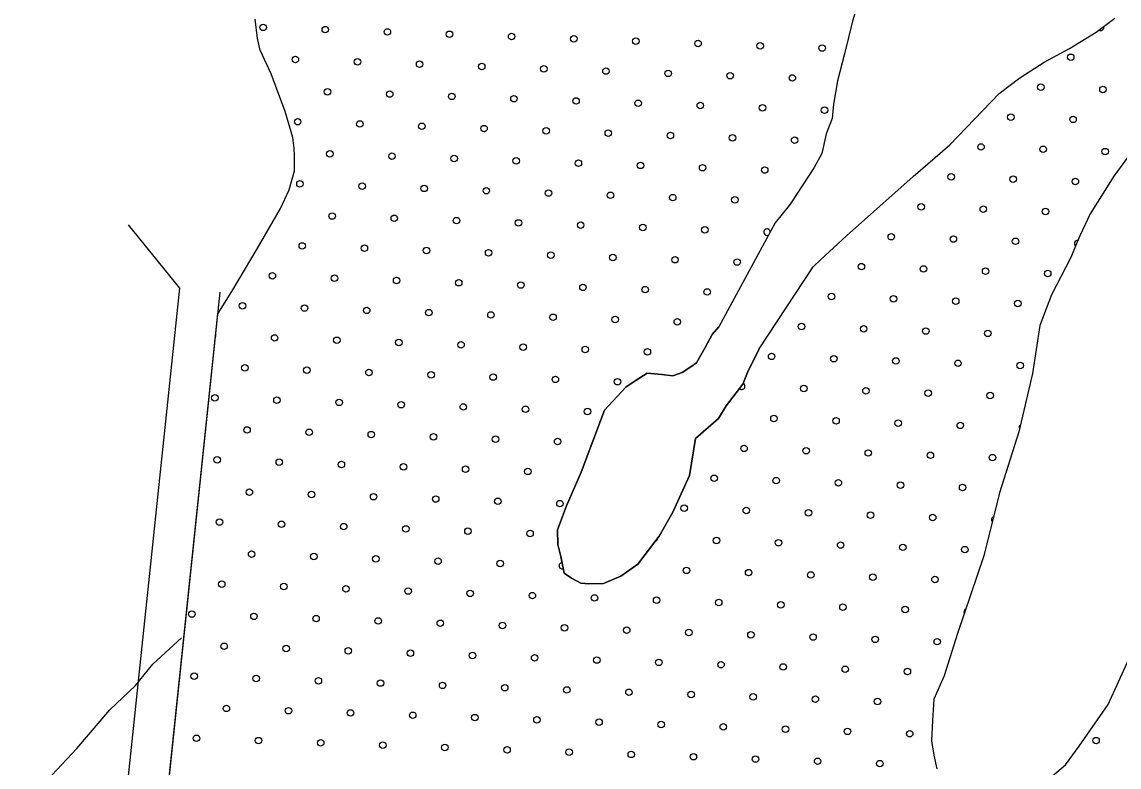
# Model space of a CAD drawing. Extents: x 1551132 to 1791609, y 378168 to 563823.
# Drawn here: x 1635739 to 1639299, y 498274 to 500692 of the extents above; entities that cross this region are included whole.
import ezdxf

# ---------------------------------------------------------------- set-up
doc = ezdxf.new("R2010")
doc.units = 0
for name, color, linetype in [('DESIGN - SCRATCH - User 1', 7, 'Continuous'), ('DESIGN - TRAFFIC CONTROL PERMANENT - Pavement Marking Text', 7, 'Continuous'), ('DESIGN - TRANSPORTATION - Edge of Traveled Way', 7, 'Continuous'), ('DESIGN - TRANSPORTATION - Text', 7, 'Continuous')]:
    doc.layers.add(name, color=color, linetype=linetype)

msp = doc.modelspace()

# ---------------------------------------------------------------- linework, layer by layer
at = {"layer": 'DESIGN - SCRATCH - User 1'}
for points in [[(1638555.045, 501076.469), (1638526.004, 500996.8), (1638490.704, 500897.198), (1638465.388, 500797.462), (1638434.031, 500693.809), (1638408.639, 500588.073), (1638385.482, 500500.312), (1638372.482, 500424.427), (1638367.865, 500378.459), (1638349.216, 500328.675), (1638334.374, 500264.823), (1638309.783, 500219.122), (1638234.302, 500104.06), (1638228.202, 500096.135), (1638183.253, 500039.459), (1638000.107, 499701.742)], [(1636106.292, 497188.776), (1636374.804, 499743.925), (1636419.828, 499816.644), (1636501.617, 499955.639), (1636577.316, 500086.709), (1636606.09, 500146.361), (1636622.898, 500208.179), (1636623.54, 500256.214), (1636622.581, 500281.898), (1636618.348, 500316.332), (1636593.49, 500400.742), (1636547.167, 500523.479), (1636512.217, 500600.014), (1636502.734, 500638.182), (1636495.568, 500700.325)], [(1638131.404, 499630.34), (1638306.941, 499896.847), (1638331.783, 499920.572), (1638414.747, 499997.5), (1638631.167, 500190.705), (1638750.44, 500293.157), (1638910.536, 500459.103), (1638977.168, 500510.23), (1639055.791, 500561.198), (1639138.331, 500606.107), (1639224.97, 500658.967), (1639285.527, 500704.177)], [(1639366.133, 500304.741), (1639282.694, 500191.788), (1639205.104, 500068.752), (1639172.179, 499997.142), (1639141.247, 499925.506), (1639079.698, 499806.253), (1639042.399, 499706.684), (1639018.333, 499550.88), (1638973.834, 499361.333), (1638911.252, 499164.028), (1638860.545, 498958.556), (1638775.255, 498707.516), (1638731.456, 498570.004), (1638698.473, 498494.394), (1638693.54, 498424.401), (1638690.665, 498358.391), (1638698.04, 498312.248), (1638707.439, 498268.088)], [(1638000.107, 499701.742), (1637978.799, 499677.208), (1637956.258, 499635.482), (1637927.617, 499585.83), (1637909.451, 499572.063), (1637881.235, 499554.438), (1637851.102, 499542.837), (1637815.186, 499547.338), (1637767.287, 499551.996), (1637728.972, 499526.495), (1637698.731, 499506.895), (1637656.157, 499461.444), (1637629.782, 499431.776), (1637553.159, 499230.663), (1637505.735, 499121.218), (1637476.719, 499043.549), (1637478.077, 498995.498), (1637487.56, 498957.33), (1637498.827, 498903.137), (1637522.593, 498886.795), (1637552.35, 498870.378), (1637578.3, 498868.02), (1637626.282, 498869.362), (1637682.547, 498892.612), (1637737.029, 498931.897), (1637761.437, 498963.589), (1637806.194, 499023.032), (1637851.193, 499100.476), (1637904.751, 499219.846), (1637924.334, 499339.674), (1637999.148, 499404.701), (1638023.681, 499446.402), (1638078.572, 499515.704), (1638095.138, 499559.513), (1638127.962, 499623.123), (1638131.404, 499630.34)], [(1639068.706, 498233.113), (1639125.296, 498280.38), (1639170.079, 498341.815), (1639263.81, 498476.644), (1639364.683, 498697.45)]]:
    msp.add_lwpolyline(points, dxfattribs=at)
at = {"layer": 'DESIGN - TRAFFIC CONTROL PERMANENT - Pavement Marking Text'}
for centre in [(1636521.511, 500674.208), (1636521.511, 500674.208), (1636723.121, 500666.74), (1636723.121, 500666.74), (1636924.731, 500659.273), (1636924.731, 500659.273), (1637126.341, 500651.806), (1637126.341, 500651.806), (1637327.952, 500644.339), (1637327.952, 500644.339), (1637529.562, 500636.872), (1637529.562, 500636.872), (1637731.172, 500629.405), (1637731.172, 500629.405), (1637932.783, 500621.938), (1637932.783, 500621.938), (1638134.393, 500614.471), (1638134.393, 500614.471), (1638336.003, 500607.004), (1638336.003, 500607.004), (1639142.444, 500577.136), (1639142.444, 500577.136), (1636626.049, 500569.669), (1636626.049, 500569.669), (1636827.66, 500562.202), (1636827.66, 500562.202), (1637029.27, 500554.735), (1637029.27, 500554.735), (1637230.88, 500547.268), (1637230.88, 500547.268), (1637432.49, 500539.801), (1637432.49, 500539.801), (1637634.101, 500532.334), (1637634.101, 500532.334), (1637835.711, 500524.867), (1637835.711, 500524.867), (1638037.321, 500517.4), (1638037.321, 500517.4), (1638238.932, 500509.932), (1638238.932, 500509.932), (1636730.588, 500465.13), (1636730.588, 500465.13), (1639045.373, 500480.064), (1639045.373, 500480.064), (1639246.983, 500472.597), (1639246.983, 500472.597), (1636932.198, 500457.663), (1636932.198, 500457.663), (1637133.808, 500450.196), (1637133.808, 500450.196), (1637335.419, 500442.729), (1637335.419, 500442.729), (1637537.029, 500435.262), (1637537.029, 500435.262), (1637738.639, 500427.795), (1637738.639, 500427.795), (1637940.25, 500420.328), (1637940.25, 500420.328), (1638141.86, 500412.861), (1638141.86, 500412.861), (1638343.47, 500405.394), (1638343.47, 500405.394), (1636633.516, 500368.059), (1636633.516, 500368.059), (1636835.127, 500360.592), (1636835.127, 500360.592), (1638948.301, 500382.993), (1638948.301, 500382.993), (1639149.911, 500375.526), (1639149.911, 500375.526), (1637036.737, 500353.124), (1637036.737, 500353.124), (1637238.347, 500345.657), (1637238.347, 500345.657), (1637439.957, 500338.19), (1637439.957, 500338.19), (1637641.568, 500330.723), (1637641.568, 500330.723), (1637843.178, 500323.256), (1637843.178, 500323.256), (1638044.788, 500315.789), (1638044.788, 500315.789), (1638246.399, 500308.322), (1638246.399, 500308.322), (1638851.229, 500285.921), (1638851.229, 500285.921), (1636738.055, 500263.52), (1636738.055, 500263.52), (1636939.665, 500256.053), (1636939.665, 500256.053), (1639052.84, 500278.454), (1639052.84, 500278.454), (1639254.45, 500270.987), (1639254.45, 500270.987), (1637141.276, 500248.586), (1637141.276, 500248.586), (1637342.886, 500241.119), (1637342.886, 500241.119), (1637544.496, 500233.652), (1637544.496, 500233.652), (1637746.106, 500226.185), (1637746.106, 500226.185), (1637947.717, 500218.718), (1637947.717, 500218.718), (1638149.327, 500211.251), (1638149.327, 500211.251), (1638754.158, 500188.849), (1638754.158, 500188.849), (1638955.768, 500181.382), (1638955.768, 500181.382), (1636640.983, 500166.448), (1636640.983, 500166.448), (1636842.594, 500158.981), (1636842.594, 500158.981), (1637044.204, 500151.514), (1637044.204, 500151.514), (1637245.814, 500144.047), (1637245.814, 500144.047), (1639157.378, 500173.915), (1639157.378, 500173.915), (1637447.424, 500136.58), (1637447.424, 500136.58), (1637649.035, 500129.113), (1637649.035, 500129.113), (1637850.645, 500121.646), (1637850.645, 500121.646), (1638052.255, 500114.179), (1638052.255, 500114.179), (1638657.086, 500091.778), (1638657.086, 500091.778), (1638858.696, 500084.311), (1638858.696, 500084.311), (1639060.307, 500076.844), (1639060.307, 500076.844), (1636745.522, 500061.91), (1636745.522, 500061.91), (1636947.132, 500054.443), (1636947.132, 500054.443), (1637148.743, 500046.976), (1637148.743, 500046.976), (1637350.353, 500039.508), (1637350.353, 500039.508), (1637551.963, 500032.041), (1637551.963, 500032.041), (1637753.573, 500024.574), (1637753.573, 500024.574), (1637955.184, 500017.107), (1637955.184, 500017.107), (1636648.45, 499964.838), (1636648.45, 499964.838), (1638560.015, 499994.706), (1638560.015, 499994.706), (1638761.625, 499987.239), (1638761.625, 499987.239), (1638963.235, 499979.772), (1638963.235, 499979.772), (1636850.061, 499957.371), (1636850.061, 499957.371), (1637051.671, 499949.904), (1637051.671, 499949.904), (1637253.281, 499942.437), (1637253.281, 499942.437), (1637454.892, 499934.97), (1637454.892, 499934.97), (1637656.502, 499927.503), (1637656.502, 499927.503), (1637858.112, 499920.036), (1637858.112, 499920.036), (1638059.722, 499912.569), (1638059.722, 499912.569), (1638462.943, 499897.635), (1638462.943, 499897.635), (1636551.379, 499867.766), (1636551.379, 499867.766), (1636752.989, 499860.299), (1636752.989, 499860.299), (1638664.553, 499890.168), (1638664.553, 499890.168), (1638866.164, 499882.7), (1638866.164, 499882.7), (1639067.774, 499875.233), (1639067.774, 499875.233), (1636954.599, 499852.832), (1636954.599, 499852.832), (1637156.21, 499845.365), (1637156.21, 499845.365), (1637357.82, 499837.898), (1637357.82, 499837.898), (1637559.43, 499830.431), (1637559.43, 499830.431), (1637761.04, 499822.964), (1637761.04, 499822.964), (1637962.651, 499815.497), (1637962.651, 499815.497), (1638365.871, 499800.563), (1638365.871, 499800.563), (1638567.482, 499793.096), (1638567.482, 499793.096), (1636454.307, 499770.695), (1636454.307, 499770.695), (1636655.917, 499763.228), (1636655.917, 499763.228), (1636857.528, 499755.761), (1636857.528, 499755.761), (1638769.092, 499785.629), (1638769.092, 499785.629), (1638970.702, 499778.162), (1638970.702, 499778.162), (1637059.138, 499748.294), (1637059.138, 499748.294), (1637260.748, 499740.827), (1637260.748, 499740.827), (1637462.359, 499733.36), (1637462.359, 499733.36), (1637663.969, 499725.892), (1637663.969, 499725.892), (1637865.579, 499718.425), (1637865.579, 499718.425), (1638268.8, 499703.491), (1638268.8, 499703.491), (1638470.41, 499696.024), (1638470.41, 499696.024), (1638672.02, 499688.557), (1638672.02, 499688.557), (1638873.631, 499681.09), (1638873.631, 499681.09), (1636558.846, 499666.156), (1636558.846, 499666.156), (1636760.456, 499658.689), (1636760.456, 499658.689), (1636962.066, 499651.222), (1636962.066, 499651.222), (1637163.677, 499643.755), (1637163.677, 499643.755), (1637365.287, 499636.288), (1637365.287, 499636.288), (1637566.897, 499628.821), (1637566.897, 499628.821), (1637768.508, 499621.354), (1637768.508, 499621.354), (1638171.728, 499606.42), (1638171.728, 499606.42), (1638373.338, 499598.953), (1638373.338, 499598.953), (1638574.949, 499591.486), (1638574.949, 499591.486), (1638776.559, 499584.019), (1638776.559, 499584.019), (1638978.169, 499576.552), (1638978.169, 499576.552), (1636461.774, 499569.084), (1636461.774, 499569.084), (1636663.384, 499561.617), (1636663.384, 499561.617), (1636864.995, 499554.15), (1636864.995, 499554.15), (1637066.605, 499546.683), (1637066.605, 499546.683), (1637268.215, 499539.216), (1637268.215, 499539.216), (1637469.826, 499531.749), (1637469.826, 499531.749), (1637671.436, 499524.282), (1637671.436, 499524.282), (1638276.267, 499501.881), (1638276.267, 499501.881), (1636364.703, 499472.013), (1636364.703, 499472.013), (1638477.877, 499494.414), (1638477.877, 499494.414), (1638679.487, 499486.947), (1638679.487, 499486.947), (1638881.098, 499479.48), (1638881.098, 499479.48), (1636566.313, 499464.546), (1636566.313, 499464.546), (1636767.923, 499457.079), (1636767.923, 499457.079), (1636969.533, 499449.612), (1636969.533, 499449.612), (1637171.144, 499442.145), (1637171.144, 499442.145), (1637372.754, 499434.678), (1637372.754, 499434.678), (1637574.364, 499427.211), (1637574.364, 499427.211), (1638179.195, 499404.809), (1638179.195, 499404.809), (1638380.805, 499397.342), (1638380.805, 499397.342), (1636469.241, 499367.474), (1636469.241, 499367.474), (1636670.852, 499360.007), (1636670.852, 499360.007), (1638582.416, 499389.875), (1638582.416, 499389.875), (1638784.026, 499382.408), (1638784.026, 499382.408), (1636872.462, 499352.54), (1636872.462, 499352.54), (1637074.072, 499345.073), (1637074.072, 499345.073), (1637275.682, 499337.606), (1637275.682, 499337.606), (1637477.293, 499330.139), (1637477.293, 499330.139), (1638082.124, 499307.738), (1638082.124, 499307.738), (1638283.734, 499300.271), (1638283.734, 499300.271), (1638485.344, 499292.804), (1638485.344, 499292.804), (1636372.17, 499270.403), (1636372.17, 499270.403), (1636573.78, 499262.936), (1636573.78, 499262.936), (1636775.39, 499255.468), (1636775.39, 499255.468), (1638686.954, 499285.337), (1638686.954, 499285.337), (1638888.565, 499277.87), (1638888.565, 499277.87), (1636977, 499248.001), (1636977, 499248.001), (1637178.611, 499240.534), (1637178.611, 499240.534), (1637380.221, 499233.067), (1637380.221, 499233.067), (1637985.052, 499210.666), (1637985.052, 499210.666), (1638186.662, 499203.199), (1638186.662, 499203.199), (1638388.272, 499195.732), (1638388.272, 499195.732), (1638589.883, 499188.265), (1638589.883, 499188.265), (1636476.708, 499165.864), (1636476.708, 499165.864), (1636678.319, 499158.397), (1636678.319, 499158.397), (1636879.929, 499150.93), (1636879.929, 499150.93), (1638791.493, 499180.798), (1638791.493, 499180.798), (1637081.539, 499143.463), (1637081.539, 499143.463), (1637283.149, 499135.996), (1637283.149, 499135.996), (1637484.76, 499128.529), (1637484.76, 499128.529), (1637887.98, 499113.595), (1637887.98, 499113.595), (1638089.591, 499106.128), (1638089.591, 499106.128), (1638291.201, 499098.66), (1638291.201, 499098.66), (1638492.811, 499091.193), (1638492.811, 499091.193), (1638694.421, 499083.726), (1638694.421, 499083.726), (1636379.637, 499068.792), (1636379.637, 499068.792), (1636581.247, 499061.325), (1636581.247, 499061.325), (1636782.857, 499053.858), (1636782.857, 499053.858), (1636984.468, 499046.391), (1636984.468, 499046.391), (1637186.078, 499038.924), (1637186.078, 499038.924), (1637387.688, 499031.457), (1637387.688, 499031.457), (1637992.519, 499009.056), (1637992.519, 499009.056), (1638194.129, 499001.589), (1638194.129, 499001.589), (1638395.74, 498994.122), (1638395.74, 498994.122), (1638597.35, 498986.655), (1638597.35, 498986.655), (1638798.96, 498979.188), (1638798.96, 498979.188), (1636484.175, 498964.254), (1636484.175, 498964.254), (1636685.786, 498956.787), (1636685.786, 498956.787), (1636887.396, 498949.32), (1636887.396, 498949.32), (1637089.006, 498941.852), (1637089.006, 498941.852), (1637290.616, 498934.385), (1637290.616, 498934.385), (1637895.447, 498911.984), (1637895.447, 498911.984), (1638097.058, 498904.517), (1638097.058, 498904.517), (1638298.668, 498897.05), (1638298.668, 498897.05), (1636387.104, 498867.182), (1636387.104, 498867.182), (1638500.278, 498889.583), (1638500.278, 498889.583), (1638701.888, 498882.116), (1638701.888, 498882.116), (1636588.714, 498859.715), (1636588.714, 498859.715), (1636790.324, 498852.248), (1636790.324, 498852.248), (1636991.935, 498844.781), (1636991.935, 498844.781), (1637193.545, 498837.314), (1637193.545, 498837.314), (1637395.155, 498829.847), (1637395.155, 498829.847), (1637596.765, 498822.38), (1637596.765, 498822.38), (1637798.376, 498814.913), (1637798.376, 498814.913), (1637999.986, 498807.446), (1637999.986, 498807.446), (1638201.596, 498799.979), (1638201.596, 498799.979), (1638403.207, 498792.512), (1638403.207, 498792.512), (1636290.032, 498770.11), (1636290.032, 498770.11), (1636491.642, 498762.643), (1636491.642, 498762.643), (1636693.253, 498755.176), (1636693.253, 498755.176), (1638604.817, 498785.044), (1638604.817, 498785.044), (1636894.863, 498747.709), (1636894.863, 498747.709), (1637096.473, 498740.242), (1637096.473, 498740.242), (1637298.084, 498732.775), (1637298.084, 498732.775), (1637499.694, 498725.308), (1637499.694, 498725.308), (1637701.304, 498717.841), (1637701.304, 498717.841), (1637902.914, 498710.374), (1637902.914, 498710.374), (1638104.525, 498702.907), (1638104.525, 498702.907), (1638306.135, 498695.44), (1638306.135, 498695.44), (1638507.745, 498687.973), (1638507.745, 498687.973), (1636394.571, 498665.572), (1636394.571, 498665.572), (1636596.181, 498658.105), (1636596.181, 498658.105), (1636797.791, 498650.638), (1636797.791, 498650.638), (1638709.356, 498680.506), (1638709.356, 498680.506), (1636999.402, 498643.171), (1636999.402, 498643.171), (1637201.012, 498635.704), (1637201.012, 498635.704), (1637402.622, 498628.236), (1637402.622, 498628.236), (1637604.232, 498620.769), (1637604.232, 498620.769), (1637805.843, 498613.302), (1637805.843, 498613.302), (1638007.453, 498605.835), (1638007.453, 498605.835), (1638209.063, 498598.368), (1638209.063, 498598.368), (1638410.674, 498590.901), (1638410.674, 498590.901), (1638612.284, 498583.434), (1638612.284, 498583.434), (1636297.499, 498568.5), (1636297.499, 498568.5), (1636499.109, 498561.033), (1636499.109, 498561.033), (1636700.72, 498553.566), (1636700.72, 498553.566), (1636902.33, 498546.099), (1636902.33, 498546.099), (1637103.94, 498538.632), (1637103.94, 498538.632), (1637305.551, 498531.165), (1637305.551, 498531.165), (1637507.161, 498523.698), (1637507.161, 498523.698), (1637708.771, 498516.231), (1637708.771, 498516.231), (1637910.381, 498508.764), (1637910.381, 498508.764), (1638111.992, 498501.297), (1638111.992, 498501.297), (1638313.602, 498493.83), (1638313.602, 498493.83), (1638515.212, 498486.363), (1638515.212, 498486.363), (1636402.038, 498463.961), (1636402.038, 498463.961), (1636603.648, 498456.494), (1636603.648, 498456.494), (1636805.258, 498449.027), (1636805.258, 498449.027), (1637006.869, 498441.56), (1637006.869, 498441.56), (1637208.479, 498434.093), (1637208.479, 498434.093), (1637410.089, 498426.626), (1637410.089, 498426.626), (1637611.7, 498419.159), (1637611.7, 498419.159), (1637813.31, 498411.692), (1637813.31, 498411.692), (1638014.92, 498404.225), (1638014.92, 498404.225), (1636304.966, 498366.89), (1636304.966, 498366.89), (1638216.53, 498396.758), (1638216.53, 498396.758), (1638418.141, 498389.291), (1638418.141, 498389.291), (1638619.751, 498381.824), (1638619.751, 498381.824), (1636506.576, 498359.423), (1636506.576, 498359.423), (1636708.187, 498351.956), (1636708.187, 498351.956), (1636909.797, 498344.489), (1636909.797, 498344.489), (1637111.407, 498337.022), (1637111.407, 498337.022), (1637313.018, 498329.555), (1637313.018, 498329.555), (1639224.582, 498359.423), (1639224.582, 498359.423), (1637514.628, 498322.088), (1637514.628, 498322.088), (1637716.238, 498314.62), (1637716.238, 498314.62), (1637917.848, 498307.153), (1637917.848, 498307.153), (1638119.459, 498299.686), (1638119.459, 498299.686), (1638321.069, 498292.219), (1638321.069, 498292.219), (1638522.679, 498284.752), (1638522.679, 498284.752)]:
    msp.add_circle(centre, 10.56, dxfattribs=at)
for centre, start, end in [((1639239.516, 500674.208), 236.160774, 17.327007), ((1638156.794, 500009.64), 2.611458, 300.446045), ((1639164.845, 499972.305), 83.791115, 229.500084), ((1636357.236, 499673.623), 337.496771, 10.505224), ((1638074.656, 499509.348), 226.855167, 61.589403), ((1638985.636, 499374.941), 129.30542, 204.270999), ((1638896.032, 499076.259), 112.439562, 219.835167), ((1637790.909, 499016.523), 284.797394, 1.247515), ((1637492.227, 498926.918), 92.913216, 290.576325), ((1638806.427, 498777.577), 112.590722, 209.879237)]:
    msp.add_arc(centre, 10.56, start, end, dxfattribs=at)
at = {"layer": 'DESIGN - TRANSPORTATION - Edge of Traveled Way'}
for p, q in [((1636250.965, 499828.177), (1636084.819, 500033.366)), ((1635975.02, 497202.576), (1636250.965, 499828.177)), ((1636106.292, 497188.776), (1636382.245, 499814.385))]:
    msp.add_line(p, q, dxfattribs=at)
at = {"layer": 'DESIGN - TRANSPORTATION - Text'}
for points in [[(1638555.045, 501076.469), (1638526.004, 500996.8), (1638490.704, 500897.198), (1638465.388, 500797.462), (1638434.031, 500693.809), (1638408.639, 500588.073), (1638385.482, 500500.312), (1638372.482, 500424.427), (1638367.865, 500378.459), (1638349.216, 500328.675), (1638334.374, 500264.823), (1638309.783, 500219.122), (1638234.302, 500104.06), (1638228.202, 500096.135), (1638183.253, 500039.459), (1638000.107, 499701.742)], [(1636106.292, 497188.776), (1636374.804, 499743.925), (1636419.828, 499816.644), (1636501.617, 499955.639), (1636577.316, 500086.709), (1636606.09, 500146.361), (1636622.898, 500208.179), (1636623.54, 500256.214), (1636622.581, 500281.898), (1636618.348, 500316.332), (1636593.49, 500400.742), (1636547.167, 500523.479), (1636512.217, 500600.014), (1636502.734, 500638.182), (1636495.568, 500700.325)], [(1638131.404, 499630.34), (1638306.941, 499896.847), (1638331.783, 499920.572), (1638414.747, 499997.5), (1638631.167, 500190.705), (1638750.44, 500293.157), (1638910.536, 500459.103), (1638977.168, 500510.23), (1639055.791, 500561.198), (1639138.331, 500606.107), (1639224.97, 500658.967), (1639285.527, 500704.177)], [(1639366.133, 500304.741), (1639282.694, 500191.788), (1639205.104, 500068.752), (1639172.179, 499997.142), (1639141.247, 499925.506), (1639079.698, 499806.253), (1639042.399, 499706.684), (1639018.333, 499550.88), (1638973.834, 499361.333), (1638911.252, 499164.028), (1638860.545, 498958.556), (1638775.255, 498707.516), (1638731.456, 498570.004), (1638698.473, 498494.394), (1638693.54, 498424.401), (1638690.665, 498358.391), (1638698.04, 498312.248), (1638707.439, 498268.088)], [(1638131.404, 499630.34), (1638127.962, 499623.123), (1638095.138, 499559.513), (1638078.572, 499515.704), (1638023.681, 499446.402), (1637999.148, 499404.701), (1637924.334, 499339.674), (1637904.751, 499219.846), (1637851.193, 499100.476), (1637806.194, 499023.032), (1637761.437, 498963.589), (1637737.029, 498931.897), (1637682.547, 498892.612), (1637626.282, 498869.362), (1637578.3, 498868.02), (1637552.35, 498870.378), (1637522.593, 498886.795), (1637498.827, 498903.137), (1637487.56, 498957.33), (1637478.077, 498995.498), (1637476.719, 499043.549), (1637505.735, 499121.218), (1637553.159, 499230.663), (1637629.782, 499431.776), (1637656.157, 499461.444), (1637698.731, 499506.895), (1637728.972, 499526.495), (1637767.287, 499551.996), (1637815.186, 499547.338), (1637851.102, 499542.837), (1637881.235, 499554.438), (1637909.451, 499572.063), (1637927.617, 499585.83), (1637956.258, 499635.482), (1637978.799, 499677.208), (1638000.107, 499701.742)], [(1639068.706, 498233.113), (1639125.296, 498280.38), (1639170.079, 498341.815), (1639263.81, 498476.644), (1639364.683, 498697.45)], [(1635738.684, 498182.434), (1635792.766, 498203.893), (1635835.315, 498247.353), (1635916.414, 498334.313), (1636024.003, 498458.942), (1636106.993, 498537.869), (1636163.875, 498607.154), (1636216.49, 498656.472), (1636256.064, 498692.548)]]:
    msp.add_lwpolyline(points, dxfattribs=at)

doc.saveas('drawing.dxf')
